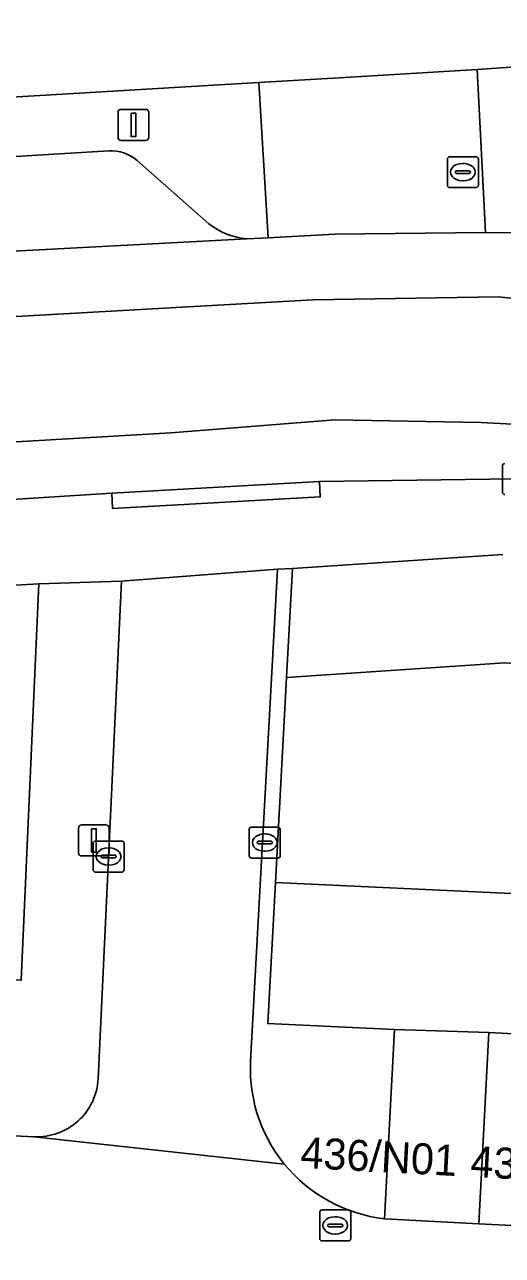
# Model space of a CAD drawing. Extents: x 162989 to 165008, y 383432 to 384338.
# Drawn here: x 164727.77 to 164743.2, y 384034.91 to 384074.65 of the extents above; entities that cross this region are included whole.
import ezdxf

# ---------------------------------------------------------------- set-up
doc = ezdxf.new("R2010")
doc.units = 0
for name, color, linetype in [('IMGEO_Brandkraan', 7, 'Continuous'), ('IMGEO_Erf', 7, 'Continuous'), ('IMGEO_Groenvoorziening', 7, 'Continuous'), ('IMGEO_Kolk', 7, 'Continuous'), ('IMGEO_Lichtmast', 7, 'Continuous'), ('IMGEO_Pand', 7, 'Continuous'), ('IMGEO_Pand_nummerreeks', 7, 'Continuous'), ('IMGEO_Parkeervlak_open', 7, 'Continuous'), ('IMGEO_Rijbaan_lokaal_gesloten', 7, 'Continuous'), ('IMGEO_Rijbaan_lokaal_open', 7, 'Continuous'), ('IMGEO_Rioolput', 7, 'Continuous'), ('IMGEO_Voetpad_open', 7, 'Continuous')]:
    doc.layers.add(name, color=color, linetype=linetype)

msp = doc.modelspace()

# ---------------------------------------------------------------- linework, layer by layer
at = {"layer": 'IMGEO_Brandkraan'}
for p, q in [((164741.421, 384069.456), (164741.421, 384070.308)), ((164741.496, 384070.382), (164742.348, 384070.382)), ((164742.422, 384070.308), (164742.422, 384069.456)), ((164741.68, 384069.876), (164741.68, 384069.888)), ((164741.723, 384069.925), (164742.121, 384069.925)), ((164741.909, 384070.162), (164741.934, 384070.162)), ((164742.164, 384069.888), (164742.164, 384069.876)), ((164742.118, 384069.839), (164741.72, 384069.839)), ((164741.932, 384069.602), (164741.907, 384069.602)), ((164742.348, 384069.382), (164741.496, 384069.382))]:
    msp.add_line(p, q, dxfattribs=at)
for points in [[(164741.421, 384069.456), (164741.421, 384070.308)], [(164741.496, 384070.382), (164742.348, 384070.382)], [(164742.422, 384070.308), (164742.422, 384069.456)], [(164742.348, 384069.382), (164741.496, 384069.382)]]:
    msp.add_lwpolyline(points, dxfattribs=at)
for centre, radius, start, end in [((164741.498, 384070.306), 0.0765, 91.552, 178.448), ((164741.498, 384070.306), 0.0765, 91.552, 178.448), ((164742.346, 384070.306), 0.0765, 1.552, 88.448), ((164742.346, 384070.306), 0.0765, 1.552, 88.448), ((164741.72, 384069.885), 0.0403, 85.8775, 175.7526), ((164741.717, 384069.875), 0.0366, 178.938, 274.7102), ((164742.121, 384069.882), 0.043, 264.8664, 352.4533), ((164742.125, 384069.887), 0.0386, 1.7309, 96.639), ((164741.498, 384069.458), 0.0765, 181.552, 268.448), ((164741.498, 384069.458), 0.0765, 181.552, 268.448), ((164742.346, 384069.458), 0.0765, 271.552, 358.448), ((164742.346, 384069.458), 0.0765, 271.552, 358.448)]:
    msp.add_arc(centre, radius, start, end, dxfattribs=at)
for centre, major_axis, ratio, start_param, end_param in [((164741.908, 384069.882), (-0.387, 0.002), 0.722429, 4.712389, 7.853982), ((164741.933, 384069.882), (-0.39, 0.002), 0.717154, 1.570796, 4.712389)]:
    msp.add_ellipse(centre, major_axis=major_axis, ratio=ratio, start_param=start_param, end_param=end_param, dxfattribs=at)
at = {"layer": 'IMGEO_Erf'}
msp.add_lwpolyline([(164700.808, 384070.462), (164708.107, 384070.929), (164715.698, 384071.419), (164720.619, 384071.736), (164720.629, 384071.906), (164735.33, 384072.778), (164738.115, 384072.943), (164742.384, 384073.196), (164749.844, 384073.709), (164761.24, 384074.646), (164761.432, 384069.889), (164761.226, 384069.145)], dxfattribs=at)
at = {"layer": 'IMGEO_Groenvoorziening'}
msp.add_lwpolyline([(164743.218, 384057.541), (164736.421, 384057.087), (164736.229, 384053.563), (164743.275, 384054.037), (164746.777, 384053.776), (164749.462, 384053.331), (164752.325, 384052.619), (164755.324, 384051.697), (164757.476, 384050.879), (164759.993, 384049.783), (164765.309, 384046.794), (164767.262, 384045.484), (164773.264, 384045.205), (164773.285, 384045.204)], dxfattribs=at)
for points in [[(164728.235, 384056.593), (164694.95, 384054.684), (164682.137, 384053.949), (164678.513, 384053.709), (164678.501, 384052.731), (164678.265, 384046.198), (164701.149, 384045.049), (164727.663, 384043.793)], [(164767.262, 384045.484), (164765.309, 384046.794), (164759.993, 384049.783), (164757.476, 384050.879), (164755.324, 384051.697), (164752.325, 384052.619), (164749.462, 384053.331), (164746.777, 384053.776), (164743.275, 384054.037), (164736.229, 384053.563), (164735.869, 384046.943)], [(164767.262, 384045.484), (164735.869, 384046.943), (164735.621, 384042.39), (164739.715, 384042.205), (164742.766, 384042.107), (164745.791, 384041.946), (164748.815, 384041.784), (164751.84, 384041.623), (164754.865, 384041.461), (164757.89, 384041.3), (164760.914, 384041.139), (164763.939, 384040.977), (164766.964, 384040.816), (164769.988, 384040.654), (164773.013, 384040.493), (164773.125, 384042.602), (164773.264, 384045.205)]]:
    msp.add_lwpolyline(points, close=True, dxfattribs=at)
at = {"layer": 'IMGEO_Kolk'}
for p, q in [((164743.198, 384059.547), (164743.198, 384060.399)), ((164735.026, 384047.81), (164735.026, 384048.662)), ((164735.101, 384048.736), (164735.953, 384048.736)), ((164735.514, 384048.516), (164735.539, 384048.516)), ((164736.027, 384048.662), (164736.027, 384047.81)), ((164729.983, 384047.36), (164729.983, 384048.212)), ((164730.058, 384048.286), (164730.91, 384048.286)), ((164730.471, 384048.066), (164730.496, 384048.066)), ((164730.984, 384048.212), (164730.984, 384047.36)), ((164735.285, 384048.23), (164735.285, 384048.242)), ((164735.723, 384048.193), (164735.325, 384048.193)), ((164735.328, 384048.279), (164735.726, 384048.279)), ((164735.769, 384048.242), (164735.769, 384048.23)), ((164730.242, 384047.78), (164730.242, 384047.792)), ((164730.68, 384047.743), (164730.282, 384047.743)), ((164730.285, 384047.829), (164730.683, 384047.829)), ((164730.726, 384047.792), (164730.726, 384047.78)), ((164735.953, 384047.736), (164735.101, 384047.736)), ((164735.537, 384047.956), (164735.512, 384047.956)), ((164730.91, 384047.286), (164730.058, 384047.286)), ((164730.494, 384047.506), (164730.469, 384047.506))]:
    msp.add_line(p, q, dxfattribs=at)
for points in [[(164743.198, 384059.547), (164743.198, 384060.399)], [(164735.026, 384047.81), (164735.026, 384048.662)], [(164735.101, 384048.736), (164735.953, 384048.736)], [(164736.027, 384048.662), (164736.027, 384047.81)], [(164729.983, 384047.36), (164729.983, 384048.212)], [(164730.058, 384048.286), (164730.91, 384048.286)], [(164730.984, 384048.212), (164730.984, 384047.36)], [(164735.953, 384047.736), (164735.101, 384047.736)], [(164730.91, 384047.286), (164730.058, 384047.286)]]:
    msp.add_lwpolyline(points, dxfattribs=at)
for centre, radius, start, end in [((164743.275, 384060.397), 0.0765, 91.552, 178.448), ((164743.275, 384060.397), 0.0765, 91.552, 178.448), ((164743.275, 384059.549), 0.0765, 181.552, 268.448), ((164743.275, 384059.549), 0.0765, 181.552, 268.448), ((164735.103, 384048.66), 0.0765, 91.552, 178.448), ((164735.103, 384048.66), 0.0765, 91.552, 178.448), ((164735.951, 384048.66), 0.0765, 1.552, 88.448), ((164735.951, 384048.66), 0.0765, 1.552, 88.448), ((164730.06, 384048.21), 0.0765, 91.552, 178.448), ((164730.06, 384048.21), 0.0765, 91.552, 178.448), ((164730.908, 384048.21), 0.0765, 1.552, 88.448), ((164730.908, 384048.21), 0.0765, 1.552, 88.448), ((164735.325, 384048.239), 0.0403, 85.8775, 175.7526), ((164735.322, 384048.229), 0.0366, 178.938, 274.7102), ((164735.726, 384048.236), 0.043, 264.8664, 352.4533), ((164735.73, 384048.241), 0.0386, 1.7309, 96.639), ((164730.282, 384047.789), 0.0403, 85.8775, 175.7526), ((164730.279, 384047.779), 0.0366, 178.938, 274.7102), ((164730.683, 384047.786), 0.043, 264.8664, 352.4533), ((164730.687, 384047.791), 0.0386, 1.7309, 96.639), ((164735.103, 384047.812), 0.0765, 181.552, 268.448), ((164735.103, 384047.812), 0.0765, 181.552, 268.448), ((164735.951, 384047.812), 0.0765, 271.552, 358.448), ((164735.951, 384047.812), 0.0765, 271.552, 358.448), ((164730.06, 384047.362), 0.0765, 181.552, 268.448), ((164730.06, 384047.362), 0.0765, 181.552, 268.448), ((164730.908, 384047.362), 0.0765, 271.552, 358.448), ((164730.908, 384047.362), 0.0765, 271.552, 358.448)]:
    msp.add_arc(centre, radius, start, end, dxfattribs=at)
for centre, major_axis, ratio, start_param, end_param in [((164735.513, 384048.236), (-0.387, 0.002), 0.722429, 4.712389, 7.853982), ((164735.538, 384048.236), (-0.39, 0.002), 0.717154, 1.570796, 4.712389), ((164730.47, 384047.786), (-0.387, 0.002), 0.722429, 4.712389, 7.853982), ((164730.495, 384047.786), (-0.39, 0.002), 0.717154, 1.570796, 4.712389)]:
    msp.add_ellipse(centre, major_axis=major_axis, ratio=ratio, start_param=start_param, end_param=end_param, dxfattribs=at)
at = {"layer": 'IMGEO_Lichtmast'}
for p, q in [((164730.888, 384071.908), (164731.678, 384071.908)), ((164731.678, 384071.908), (164730.888, 384071.908)), ((164730.788, 384071.008), (164730.788, 384071.808)), ((164730.788, 384071.808), (164730.788, 384071.008)), ((164731.778, 384071.808), (164731.778, 384071.008)), ((164731.778, 384071.008), (164731.778, 384071.808)), ((164731.678, 384070.908), (164730.888, 384070.908)), ((164730.888, 384070.908), (164731.678, 384070.908)), ((164729.614, 384048.805), (164730.404, 384048.805)), ((164730.404, 384048.805), (164729.614, 384048.805)), ((164729.514, 384047.905), (164729.514, 384048.705)), ((164729.514, 384048.705), (164729.514, 384047.905)), ((164730.504, 384048.705), (164730.504, 384047.905)), ((164730.504, 384047.905), (164730.504, 384048.705)), ((164730.404, 384047.805), (164729.614, 384047.805)), ((164729.614, 384047.805), (164730.404, 384047.805))]:
    msp.add_line(p, q, dxfattribs=at)
for points in [[(164731.208, 384071.783), (164731.358, 384071.783), (164731.358, 384071.033), (164731.208, 384071.033), (164731.208, 384071.783)], [(164729.934, 384048.68), (164730.084, 384048.68), (164730.084, 384047.93), (164729.934, 384047.93), (164729.934, 384048.68)]]:
    msp.add_lwpolyline(points, dxfattribs=at)
for centre, start, end in [((164730.888, 384071.808), 90, 180), ((164730.888, 384071.808), 90, 180), ((164731.678, 384071.808), 0, 90), ((164731.678, 384071.808), 360, 90), ((164730.888, 384071.008), 180, 270), ((164730.888, 384071.008), 180, 270), ((164731.678, 384071.008), 270, 0), ((164731.678, 384071.008), 270, 0), ((164729.614, 384048.705), 90, 180), ((164729.614, 384048.705), 90, 180), ((164730.404, 384048.705), 0, 90), ((164730.404, 384048.705), 360, 90), ((164729.614, 384047.905), 180, 270), ((164729.614, 384047.905), 180, 270), ((164730.404, 384047.905), 270, 0), ((164730.404, 384047.905), 270, 0)]:
    msp.add_arc(centre, 0.1, start, end, dxfattribs=at)
at = {"layer": 'IMGEO_Pand'}
for points in [[(164742.766, 384042.107), (164739.715, 384042.205), (164739.389, 384036.09), (164742.437, 384035.927)], [(164745.791, 384041.946), (164742.766, 384042.107), (164742.437, 384035.927), (164745.461, 384035.772)]]:
    msp.add_lwpolyline(points, close=True, dxfattribs=at)
at = {"layer": 'IMGEO_Parkeervlak_open'}
for points in [[(164730.489, 384070.567), (164715.773, 384069.676), (164708.246, 384069.22), (164693.97, 384068.355), (164683.65, 384067.729), (164660.814, 384066.346), (164656.09, 384066.06), (164650.547, 384065.724), (164632.025, 384064.601), (164625.505, 384064.206), (164607.939, 384063.142), (164600.181, 384062.672), (164560.654, 384060.277), (164555.096, 384059.94), (164543.704, 384059.25), (164513.835, 384057.44), (164512.612, 384057.366), (164507.222, 384057.04), (164500, 384056.602), (164486.273, 384055.632), (164482.259, 384055.431), (164478.268, 384055.159), (164478.006, 384054.956), (164476.384, 384052.651)], [(164733.723, 384068.215), (164731.403, 384070.258)], [(164655.82, 384062.938), (164690.033, 384064.795), (164694.274, 384065.267), (164707.439, 384066.04), (164714.12, 384066.439), (164724.167, 384067.159), (164734.949, 384067.731)]]:
    msp.add_lwpolyline(points, dxfattribs=at)
for centre, radius, start, end in [((164730.569, 384069.297), 1.272, 49.0349, 93.607), ((164735.139, 384070.006), 2.283, 231.6799, 265.2339)]:
    msp.add_arc(centre, radius, start, end, dxfattribs=at)
at = {"layer": 'IMGEO_Rijbaan_lokaal_gesloten'}
for points in [[(164745.035, 384067.908), (164742.655, 384067.93), (164737.788, 384067.875), (164737.197, 384067.85), (164735.641, 384067.767), (164734.949, 384067.731), (164724.167, 384067.159), (164714.12, 384066.439), (164707.439, 384066.04), (164707.557, 384064.102), (164737.078, 384065.761), (164743.076, 384065.855), (164750.632, 384065.052), (164757.196, 384063.494), (164761.068, 384062.124), (164769.002, 384058.157), (164773.63, 384055.513), (164780.242, 384050.035), (164785.153, 384044.698), (164787.609, 384041.629), (164791.246, 384035.678), (164794.268, 384029.303), (164801.682, 384007.815)], [(164750.632, 384065.052), (164743.076, 384065.855), (164737.078, 384065.761), (164707.557, 384064.102), (164707.804, 384060.033), (164722.674, 384060.897), (164732.497, 384061.463), (164737.786, 384061.888), (164742.509, 384061.794), (164746.948, 384061.558)], [(164792.78, 384021.723), (164790.514, 384028.712), (164786.263, 384036.505), (164783.43, 384040.566), (164776.724, 384047.414), (164772.379, 384051.286), (164767.491, 384054.474), (164761.399, 384057.638), (164755.685, 384059.81), (164751.482, 384060.755), (164746.948, 384061.558), (164742.509, 384061.794), (164737.786, 384061.888), (164732.497, 384061.463), (164722.674, 384060.897), (164707.804, 384060.033), (164707.928, 384057.997), (164709.753, 384058.197), (164730.587, 384059.518), (164737.293, 384059.891), (164743.579, 384059.981)]]:
    msp.add_lwpolyline(points, dxfattribs=at)
at = {"layer": 'IMGEO_Rijbaan_lokaal_open'}
for points in [[(164735.941, 384057.067), (164730.904, 384056.671), (164730.146, 384040.613)], [(164735.08, 384041.38), (164735.941, 384057.067)], [(164736.157, 384037.857), (164728.075, 384038.738), (164727.217, 384038.781), (164679.913, 384041.145), (164679.93, 384041.409), (164679.771, 384041.396)], [(164728.075, 384038.738), (164736.157, 384037.857)], [(164772.686, 384034.378), (164769.662, 384034.533), (164766.637, 384034.688), (164763.612, 384034.843), (164760.587, 384034.998), (164757.561, 384035.153), (164754.536, 384035.307), (164751.511, 384035.462), (164748.486, 384035.617), (164745.461, 384035.772), (164742.437, 384035.927), (164739.389, 384036.09)]]:
    msp.add_lwpolyline(points, dxfattribs=at)
for centre, radius, start, end in [((164739.937, 384040.939), 4.877, 174.8066, 219.1908), ((164728.174, 384040.71), 1.974, 267.118, 357.1948), ((164739.942, 384040.941), 4.882, 219.1721, 263.4953)]:
    msp.add_arc(centre, radius, start, end, dxfattribs=at)
at = {"layer": 'IMGEO_Rioolput'}
for p, q in [((164737.299, 384035.45), (164737.299, 384036.302)), ((164737.374, 384036.376), (164738.226, 384036.376)), ((164737.787, 384036.156), (164737.812, 384036.156)), ((164738.3, 384036.302), (164738.3, 384035.45)), ((164737.558, 384035.87), (164737.558, 384035.882)), ((164737.996, 384035.833), (164737.598, 384035.833)), ((164737.601, 384035.919), (164737.999, 384035.919)), ((164738.042, 384035.882), (164738.042, 384035.87)), ((164738.226, 384035.376), (164737.374, 384035.376)), ((164737.81, 384035.596), (164737.785, 384035.596))]:
    msp.add_line(p, q, dxfattribs=at)
for points in [[(164737.299, 384035.45), (164737.299, 384036.302)], [(164737.374, 384036.376), (164738.226, 384036.376)], [(164738.3, 384036.302), (164738.3, 384035.45)], [(164738.226, 384035.376), (164737.374, 384035.376)]]:
    msp.add_lwpolyline(points, dxfattribs=at)
for centre, radius, start, end in [((164737.376, 384036.3), 0.0765, 91.552, 178.448), ((164737.376, 384036.3), 0.0765, 91.552, 178.448), ((164738.224, 384036.3), 0.0765, 1.552, 88.448), ((164738.224, 384036.3), 0.0765, 1.552, 88.448), ((164737.598, 384035.879), 0.0403, 85.8775, 175.7526), ((164737.595, 384035.869), 0.0366, 178.938, 274.7102), ((164737.999, 384035.876), 0.043, 264.8664, 352.4533), ((164738.003, 384035.881), 0.0386, 1.7309, 96.639), ((164737.376, 384035.452), 0.0765, 181.552, 268.448), ((164737.376, 384035.452), 0.0765, 181.552, 268.448), ((164738.224, 384035.452), 0.0765, 271.552, 358.448), ((164738.224, 384035.452), 0.0765, 271.552, 358.448)]:
    msp.add_arc(centre, radius, start, end, dxfattribs=at)
for centre, major_axis, ratio, start_param, end_param in [((164737.786, 384035.876), (-0.387, 0.002), 0.722429, 4.712389, 7.853982), ((164737.811, 384035.876), (-0.39, 0.002), 0.717154, 1.570796, 4.712389)]:
    msp.add_ellipse(centre, major_axis=major_axis, ratio=ratio, start_param=start_param, end_param=end_param, dxfattribs=at)
at = {"layer": 'IMGEO_Voetpad_open'}
for points in [[(164742.655, 384067.93), (164745.035, 384067.908), (164749.844, 384073.709), (164742.384, 384073.196)], [(164742.384, 384073.196), (164738.115, 384072.943), (164735.33, 384072.778), (164735.641, 384067.767), (164737.197, 384067.85), (164737.788, 384067.875), (164742.655, 384067.93)], [(164730.587, 384059.518), (164730.611, 384059.021), (164737.317, 384059.394), (164737.293, 384059.891)]]:
    msp.add_lwpolyline(points, close=True, dxfattribs=at)
for points in [[(164735.33, 384072.778), (164720.629, 384071.906), (164720.619, 384071.736), (164715.698, 384071.419), (164715.773, 384069.676), (164730.489, 384070.567)], [(164734.949, 384067.731), (164735.641, 384067.767), (164735.33, 384072.778)], [(164731.403, 384070.258), (164733.723, 384068.215)], [(164743.579, 384059.981), (164737.293, 384059.891), (164737.317, 384059.394), (164730.611, 384059.021), (164730.587, 384059.518), (164709.753, 384058.197), (164707.928, 384057.997), (164694.79, 384057.19), (164694.95, 384054.684), (164728.235, 384056.593), (164730.904, 384056.671), (164735.941, 384057.067), (164736.421, 384057.087), (164743.218, 384057.541)], [(164739.715, 384042.205), (164735.621, 384042.39), (164735.869, 384046.943), (164736.229, 384053.563), (164736.421, 384057.087), (164735.941, 384057.067), (164735.08, 384041.38)], [(164730.904, 384056.671), (164728.235, 384056.593), (164727.663, 384043.793), (164701.149, 384045.049), (164678.265, 384046.198), (164678.162, 384043.335), (164678.252, 384042.685), (164679.987, 384042.586), (164680.136, 384045.649), (164683.99, 384045.443), (164702.285, 384044.527), (164727.468, 384043.34), (164727.217, 384038.781), (164728.075, 384038.738)], [(164730.146, 384040.613), (164730.904, 384056.671)], [(164739.389, 384036.09), (164739.715, 384042.205)]]:
    msp.add_lwpolyline(points, dxfattribs=at)
for centre, radius, start, end in [((164730.569, 384069.297), 1.272, 49.0349, 93.607), ((164735.139, 384070.006), 2.283, 231.6799, 265.2339), ((164739.937, 384040.939), 4.877, 174.8066, 219.1908), ((164728.174, 384040.71), 1.974, 267.118, 357.1948), ((164739.942, 384040.941), 4.882, 219.1721, 263.4953)]:
    msp.add_arc(centre, radius, start, end, dxfattribs=at)

# ---------------------------------------------------------------- texts
at = {"layer": 'IMGEO_Pand_nummerreeks'}
for s, rotation, p in [('436/N01', 356.9404, (164736.658, 384037.738)), ('438J', 357.0665, (164742.149, 384037.443))]:
    msp.add_text(s, height=1, rotation=rotation, dxfattribs=at).set_placement(p)

doc.saveas('drawing.dxf')
